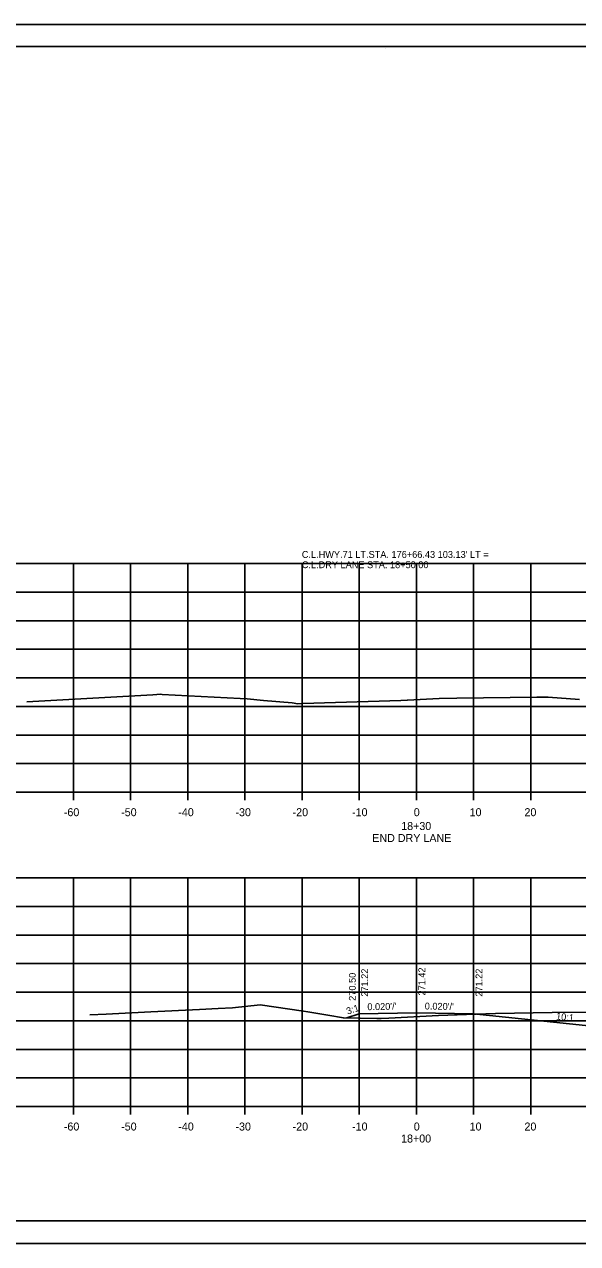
# Model space of a CAD drawing. Extents: x 285 to 4233, y -659 to 3710.
# Drawn here: x 4001.8 to 4098.6, y 60.8 to 274.1 of the extents above; entities that cross this region are included whole.
import ezdxf

# ---------------------------------------------------------------- set-up
doc = ezdxf.new("R2010")
doc.units = 0
for name, color, linetype in [('R_Axis', 7, 'Continuous'), ('R_Axis Annot', 7, 'Continuous'), ('R_Border', 7, 'Continuous'), ('R_Dimension', 7, 'Continuous'), ('R_Exist Surface', 7, 'Continuous'), ('R_Fin Surface', 7, 'Continuous'), ('R_Grid', 7, 'Continuous'), ('R_No Plot', 7, 'Continuous'), ('R_Xsect Elev', 7, 'Continuous'), ('R_Xsect Slope', 7, 'Continuous')]:
    doc.layers.add(name, color=color, linetype=linetype)

msp = doc.modelspace()

# ---------------------------------------------------------------- linework, layer by layer
at = {"layer": 'R_Axis'}
for p, q in [((3920.38, 139.76), (4220.38, 139.76)), ((4010.38, 138.36), (4010.38, 139.76)), ((4020.38, 138.36), (4020.38, 139.76)), ((4030.38, 138.36), (4030.38, 139.76)), ((4040.38, 138.36), (4040.38, 139.76)), ((4050.38, 138.36), (4050.38, 139.76)), ((4060.38, 138.36), (4060.38, 139.76)), ((4070.38, 138.36), (4070.38, 139.76)), ((4080.38, 138.36), (4080.38, 139.76)), ((4090.38, 138.36), (4090.38, 139.76)), ((3920.38, 84.76), (4220.38, 84.76)), ((4010.38, 83.36), (4010.38, 84.76)), ((4020.38, 83.36), (4020.38, 84.76)), ((4030.38, 83.36), (4030.38, 84.76)), ((4040.38, 83.36), (4040.38, 84.76)), ((4050.38, 83.36), (4050.38, 84.76)), ((4060.38, 83.36), (4060.38, 84.76)), ((4070.38, 83.36), (4070.38, 84.76)), ((4080.38, 83.36), (4080.38, 84.76)), ((4090.38, 83.36), (4090.38, 84.76))]:
    msp.add_line(p, q, dxfattribs=at)
at = {"layer": 'R_Border'}
for p, q in [((3912.38, 270.22), (4228.56, 270.22)), ((4064.9, 269.96), (4064.9, 269.96)), ((4064.9, 269.96), (4064.9, 269.96)), ((4228.56, 64.76), (3912.38, 64.76))]:
    msp.add_line(p, q, dxfattribs=at)
at = {"layer": 'R_Exist Surface'}
for points in [[(4002.22, 155.58), (4024.28, 156.81), (4025.65, 156.89), (4025.89, 156.88), (4039.52, 156.18), (4040.79, 156.1), (4043.62, 155.83), (4048.62, 155.39), (4049.64, 155.25), (4050.53, 155.27), (4067.65, 155.81), (4068.78, 155.85), (4068.83, 155.85), (4074.36, 156.17), (4077.46, 156.21), (4091.48, 156.37), (4093.19, 156.39), (4093.42, 156.39), (4098.91, 155.96)], [(4013.23, 100.78), (4016.1, 100.93), (4023.91, 101.31), (4032.44, 101.74), (4035.72, 101.89), (4038.18, 102.04), (4043.06, 102.54), (4050.62, 101.43), (4051.36, 101.34), (4054.89, 100.74), (4057.62, 100.27), (4063.43, 100.18), (4064.19, 100.17), (4065.57, 100.24), (4074.22, 100.66), (4079.14, 100.85), (4084.23, 101.04), (4094.15, 101.19), (4108.79, 101.31)]]:
    msp.add_lwpolyline(points, dxfattribs=at)
at = {"layer": 'R_Fin Surface'}
msp.add_lwpolyline([(4058.22, 100.26), (4060.38, 100.98), (4070.38, 101.18), (4080.38, 100.98), (4111.19, 97.79)], dxfattribs=at)
at = {"layer": 'R_Grid'}
for p, q in [((3920.38, 179.76), (4220.38, 179.76)), ((4010.38, 139.76), (4010.38, 179.76)), ((4020.38, 139.76), (4020.38, 179.76)), ((4030.38, 139.76), (4030.38, 179.76)), ((4040.38, 139.76), (4040.38, 179.76)), ((4050.38, 139.76), (4050.38, 179.76)), ((4060.38, 139.76), (4060.38, 179.76)), ((4070.38, 139.76), (4070.38, 179.76)), ((4080.38, 139.76), (4080.38, 179.76)), ((4090.38, 139.76), (4090.38, 179.76)), ((3920.38, 174.76), (4220.38, 174.76)), ((3920.38, 169.76), (4220.38, 169.76)), ((3920.38, 164.76), (4220.38, 164.76)), ((3920.38, 159.76), (4220.38, 159.76)), ((3920.38, 154.76), (4220.38, 154.76)), ((3920.38, 149.76), (4220.38, 149.76)), ((3920.38, 144.76), (4220.38, 144.76)), ((3920.38, 139.76), (4220.38, 139.76)), ((3920.38, 124.76), (4220.38, 124.76)), ((4010.38, 84.76), (4010.38, 124.76)), ((4020.38, 84.76), (4020.38, 124.76)), ((4030.38, 84.76), (4030.38, 124.76)), ((4040.38, 84.76), (4040.38, 124.76)), ((4050.38, 84.76), (4050.38, 124.76)), ((4060.38, 84.76), (4060.38, 124.76)), ((4070.38, 84.76), (4070.38, 124.76)), ((4080.38, 84.76), (4080.38, 124.76)), ((4090.38, 84.76), (4090.38, 124.76)), ((3920.38, 119.76), (4220.38, 119.76)), ((3920.38, 114.76), (4220.38, 114.76)), ((3920.38, 109.76), (4220.38, 109.76)), ((3920.38, 104.76), (4220.38, 104.76)), ((3920.38, 99.76), (4220.38, 99.76)), ((3920.38, 94.76), (4220.38, 94.76)), ((3920.38, 89.76), (4220.38, 89.76)), ((3920.38, 84.76), (4220.38, 84.76))]:
    msp.add_line(p, q, dxfattribs=at)
at = {"layer": 'R_No Plot'}
for p, q in [((3899.98, 274.11), (4233.31, 274.11)), ((3899.98, 60.78), (4233.31, 60.78))]:
    msp.add_line(p, q, dxfattribs=at)
for points in [[(3899.97, 274.11), (4233.31, 274.11), (4233.31, 60.77), (3899.97, 60.77)], [(4146.3, 270.22), (4165.92, 270.22), (4165.92, 260.34), (4182.03, 260.34), (4205.23, 260.34), (4205.35, 232.18), (4228.56, 232.18), (4228.56, 64.76), (3912.38, 64.76), (3912.38, 270.22)]]:
    msp.add_lwpolyline(points, close=True, dxfattribs=at)

# ---------------------------------------------------------------- texts
at = {"layer": 'R_Axis Annot'}
for s, p in [('-60', (4008.69, 135.56)), ('-50', (4018.72, 135.56)), ('-40', (4028.72, 135.56)), ('-30', (4038.72, 135.56)), ('-20', (4048.72, 135.56)), ('-10', (4059.12, 135.56)), ('0', (4069.92, 135.56)), ('10', (4079.69, 135.56)), ('20', (4089.29, 135.56)), ('18+30', (4067.72, 133.14)), ('END DRY LANE', (4062.66, 131.04)), ('-60', (4008.69, 80.56)), ('-50', (4018.72, 80.56)), ('-40', (4028.72, 80.56)), ('-30', (4038.72, 80.56)), ('-20', (4048.72, 80.56)), ('-10', (4059.12, 80.56)), ('0', (4069.92, 80.56)), ('10', (4079.69, 80.56)), ('20', (4089.29, 80.56)), ('18+00', (4067.7, 78.46))]:
    msp.add_text(s, height=1.4, dxfattribs=at).set_placement(p)
at = {"layer": 'R_Dimension'}
for s, p in [("C.L.HWY.71 LT.STA. 176+66.43 103.13' LT =", (4050.33, 180.76)), ('C.L.DRY LANE STA. 18+50.00', (4050.33, 178.96))]:
    msp.add_text(s, height=1.2, dxfattribs=at).set_placement(p)
at = {"layer": 'R_Xsect Elev'}
for s, p in [('271.22', (4061.93, 103.98)), ('271.42', (4071.93, 104.18)), ('271.22', (4081.93, 103.98)), ('270.50', (4059.77, 103.26))]:
    msp.add_text(s, height=1.2, rotation=90, dxfattribs=at).set_placement(p)
at = {"layer": 'R_Xsect Slope'}
for s, rotation, p in [('3:1', 18.4349, (4058.35, 100.83)), ("0.020'/'", 1.1458, (4061.81, 101.61)), ("0.020'/'", 358.8542, (4071.83, 101.75)), ('10:1', 354.0823, (4094.77, 99.99))]:
    msp.add_text(s, height=1.2, rotation=rotation, dxfattribs=at).set_placement(p)

doc.saveas('drawing.dxf')
